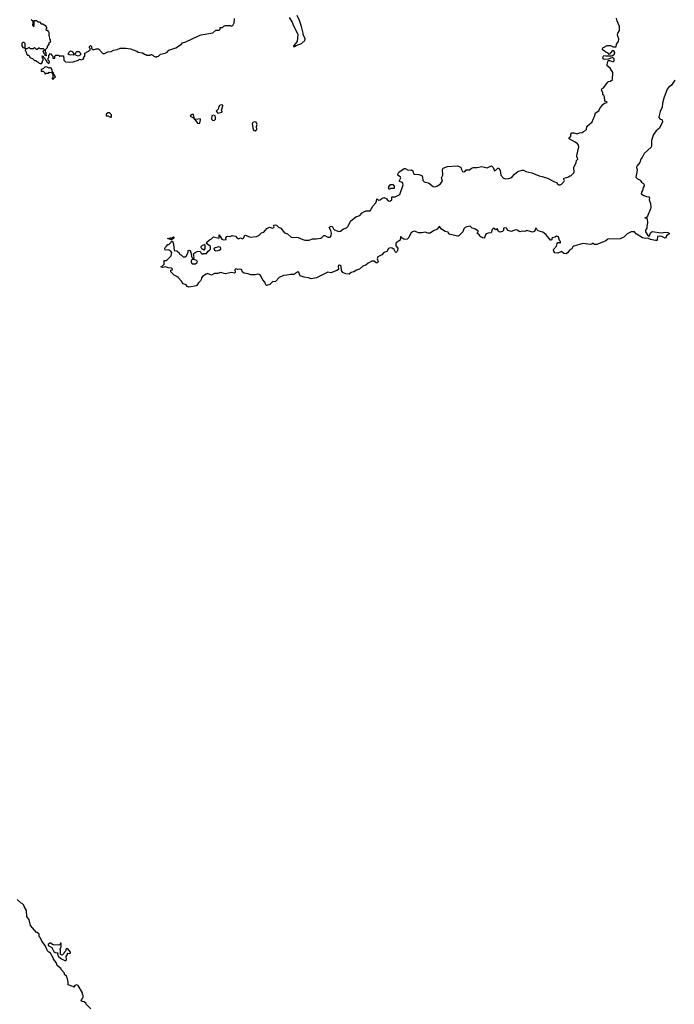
# Model space of a CAD drawing. Extents: x 1966327 to 2147849, y 395140 to 552178.
# Tile 288 of 316: x 2099100 to 2108568, y 430993 to 445231. Entities that reach past the tile are written whole.
import ezdxf

# ---------------------------------------------------------------- set-up
doc = ezdxf.new("R2010")
doc.units = 0

msp = doc.modelspace()

# ---------------------------------------------------------------- linework, layer by layer
at = {"layer": '0CON20XD'}
for points in [[(2099266, 445236), (2099288, 445215), (2099291, 445185), (2099284, 445154), (2099305, 445130), (2099312, 445155), (2099310, 445215), (2099315, 445220), (2099345, 445220), (2099365, 445200), (2099385, 445200), (2099412, 445172), (2099435, 445170), (2099468, 445148), (2099490, 445125), (2099490, 445105), (2099480, 445095), (2099482, 445082), (2099498, 445078), (2099518, 445058), (2099527, 445037), (2099520, 445025), (2099520, 445005), (2099528, 444995), (2099530, 444955), (2099540, 444945), (2099540, 444925), (2099550, 444915), (2099538, 444902), (2099520, 444895), (2099520, 444875), (2099500, 444845), (2099500, 444825), (2099470, 444795), (2099470, 444765), (2099480, 444755), (2099480, 444725), (2099488, 444712), (2099475, 444710), (2099470, 444715), (2099468, 444728), (2099450, 444745), (2099450, 444755), (2099440, 444765), (2099442, 444778), (2099460, 444795), (2099445, 444810), (2099395, 444810), (2099385, 444820), (2099375, 444820), (2099355, 444800), (2099345, 444798), (2099315, 444830), (2099295, 444810), (2099255, 444810), (2099235, 444830), (2099205, 444810), (2099182, 444808), (2099180, 444785), (2099190, 444775), (2099205, 444730), (2099215, 444720), (2099228, 444718), (2099240, 444705), (2099242, 444692), (2099255, 444680), (2099285, 444670), (2099315, 444640), (2099335, 444640), (2099352, 444622), (2099365, 444620), (2099383, 444603), (2099395, 444600), (2099415, 444600), (2099430, 444615), (2099430, 444635), (2099440, 444645), (2099440, 444665), (2099430, 444675), (2099430, 444695), (2099420, 444705), (2099425, 444710), (2099440, 444705), (2099442, 444692), (2099470, 444665), (2099473, 444653), (2099490, 444635), (2099490, 444625), (2099515, 444600), (2099528, 444602), (2099530, 444625), (2099510, 444645), (2099510, 444675), (2099520, 444685), (2099520, 444715), (2099545, 444740), (2099560, 444725), (2099580, 444705), (2099580, 444675), (2099585, 444670), (2099610, 444675), (2099610, 444705), (2099625, 444720), (2099665, 444720), (2099675, 444700), (2099685, 444710), (2099728, 444708), (2099740, 444695), (2099732, 444688), (2099740, 444675), (2099740, 444645), (2099763, 444623), (2099815, 444618), (2099875, 444622), (2099952, 444648), (2099965, 444660), (2099995, 444652), (2100018, 444662), (2100030, 444675), (2100030, 444695), (2100040, 444705), (2100042, 444748), (2100118, 444792), (2100120, 444815), (2100110, 444825), (2100110, 444845), (2100125, 444858), (2100140, 444845), (2100140, 444835), (2100150, 444825), (2100140, 444815), (2100152, 444802), (2100175, 444800), (2100205, 444812), (2100242, 444812), (2100305, 444740), (2100325, 444740), (2100373, 444767), (2100425, 444770), (2100458, 444792), (2100509, 444801), (2100555, 444820), (2100635, 444820), (2100705, 444812), (2100795, 444777), (2100815, 444763), (2100875, 444752), (2100915, 444730), (2100925, 444730), (2100935, 444720), (2100985, 444720), (2100993, 444727), (2101007, 444727), (2101028, 444718), (2101042, 444702), (2101075, 444690), (2101085, 444700), (2101107, 444703), (2101138, 444732), (2101205, 444748), (2101235, 444762), (2101258, 444792), (2101358, 444822), (2101438, 444875), (2101455, 444898), (2101505, 444909), (2101684, 444996), (2101725, 445012), (2101895, 445040), (2101935, 445080), (2101985, 445080), (2102000, 445095), (2102002, 445118), (2102035, 445120), (2102055, 445140), (2102073, 445147), (2102145, 445148), (2102165, 445138), (2102181, 445149), (2102200, 445185), (2102205, 445250)], [(2105775, 442085), (2105750, 442105), (2105748, 442115), (2105718, 442145), (2105720, 442155), (2105732, 442165), (2105730, 442175), (2105685, 442206), (2105645, 442218), (2105616, 442246), (2105565, 442238), (2105543, 442227), (2105524, 442206), (2105507, 442165), (2105445, 442101), (2105435, 442100), (2105326, 442125), (2105309, 442135), (2105295, 442158), (2105255, 442166), (2105203, 442203), (2105175, 442238), (2105165, 442240), (2105138, 442202), (2105084, 442176), (2105035, 442143), (2105005, 442143), (2104965, 442158), (2104915, 442147), (2104868, 442148), (2104825, 442170), (2104805, 442173), (2104779, 442165), (2104755, 442144), (2104728, 442082), (2104704, 442056), (2104677, 442053), (2104655, 442058), (2104632, 442072), (2104615, 442093), (2104608, 442092), (2104601, 442045), (2104545, 442005), (2104540, 441990), (2104541, 441961), (2104570, 441925), (2104566, 441894), (2104557, 441873), (2104545, 441864), (2104535, 441870), (2104515, 441907), (2104485, 441928), (2104465, 441932), (2104436, 441924), (2104410, 441880), (2104366, 441865), (2104339, 441831), (2104279, 441801), (2104269, 441775), (2104284, 441735), (2104275, 441714), (2104255, 441714), (2104225, 441741), (2104195, 441740), (2104141, 441709), (2104108, 441682), (2104065, 441669), (2104015, 441625), (2103969, 441611), (2103935, 441584), (2103894, 441576), (2103865, 441553), (2103815, 441556), (2103776, 441575), (2103752, 441605), (2103748, 441665), (2103725, 441679), (2103713, 441677), (2103708, 441665), (2103711, 441619), (2103688, 441602), (2103598, 441572), (2103555, 441579), (2103395, 441497), (2103315, 441482), (2103275, 441498), (2103213, 441507), (2103156, 441526), (2103135, 441577), (2103125, 441583), (2103064, 441546), (2103015, 441548), (2102965, 441535), (2102915, 441533), (2102855, 441501), (2102800, 441445), (2102755, 441438), (2102716, 441404), (2102668, 441388), (2102658, 441398), (2102647, 441437), (2102615, 441470), (2102582, 441532), (2102565, 441546), (2102545, 441553), (2102505, 441541), (2102445, 441543), (2102405, 441557), (2102345, 441564), (2102325, 441580), (2102307, 441617), (2102285, 441622), (2102255, 441619), (2102225, 441630), (2102211, 441615), (2102216, 441574), (2102206, 441564), (2102165, 441576), (2102075, 441554), (2102005, 441574), (2101965, 441563), (2101918, 441562), (2101875, 441536), (2101815, 441560), (2101795, 441552), (2101750, 441520), (2101732, 441498), (2101728, 441485), (2101716, 441455), (2101684, 441426), (2101656, 441384), (2101545, 441362), (2101524, 441374), (2101507, 441397), (2101465, 441412), (2101442, 441452), (2101392, 441502), (2101375, 441518), (2101335, 441538), (2101288, 441585), (2101285, 441610), (2101310, 441615), (2101310, 441625), (2101295, 441640), (2101247, 441643), (2101215, 441658), (2101165, 441650), (2101140, 441655), (2101158, 441662), (2101190, 441695), (2101192, 441748), (2101225, 441750), (2101292, 441818), (2101300, 441865), (2101279, 441889), (2101253, 441903), (2101205, 441900), (2101200, 441925), (2101203, 441937), (2101222, 441958), (2101242, 441978), (2101255, 441980), (2101290, 442015), (2101295, 442030), (2101308, 442028), (2101327, 441987), (2101332, 441892), (2101375, 441890), (2101408, 441858), (2101412, 441842), (2101442, 441825), (2101465, 441803), (2101495, 441801), (2101510, 441810), (2101538, 441865), (2101538, 441892), (2101545, 441898), (2101560, 441895), (2101575, 441870), (2101587, 441805), (2101598, 441778), (2101615, 441777), (2101624, 441786), (2101612, 441845), (2101637, 441865), (2101665, 441877), (2101705, 441883), (2101716, 441876), (2101724, 441854), (2101740, 441845), (2101745, 441840), (2101765, 441848), (2101801, 441849), (2101824, 441886), (2101845, 441896), (2101860, 441915), (2101859, 441949), (2101800, 441995), (2101808, 442015), (2101843, 442047), (2101875, 442060), (2101905, 442089), (2101986, 442074), (2101985, 442120), (2102026, 442056), (2102045, 442049), (2102085, 442052), (2102082, 442075), (2102095, 442096), (2102105, 442100), (2102146, 442094), (2102175, 442111), (2102219, 442099), (2102245, 442073), (2102265, 442063), (2102294, 442076), (2102325, 442063), (2102334, 442066), (2102355, 442111), (2102365, 442114), (2102435, 442084), (2102525, 442094), (2102565, 442114), (2102595, 442150), (2102629, 442161), (2102675, 442213), (2102715, 442232), (2102755, 442218), (2102776, 442224), (2102780, 442235), (2102772, 442255), (2102778, 442262), (2102795, 442264), (2102815, 442260), (2102843, 442233), (2102875, 442216), (2102929, 442149), (2102974, 442134), (2103026, 442086), (2103127, 442083), (2103195, 442052), (2103225, 442045), (2103286, 442044), (2103335, 442060), (2103390, 442060), (2103455, 442073), (2103469, 442081), (2103498, 442112), (2103515, 442110), (2103555, 442086), (2103592, 442088), (2103607, 442105), (2103612, 442145), (2103601, 442185), (2103580, 442215), (2103578, 442225), (2103584, 442236), (2103605, 442244), (2103626, 442236), (2103640, 442205), (2103653, 442193), (2103715, 442169), (2103741, 442175), (2103785, 442206), (2103825, 442219), (2103849, 442245), (2103885, 442317), (2103961, 442379), (2104018, 442402), (2104055, 442439), (2104085, 442459), (2104106, 442466), (2104168, 442465), (2104207, 442535), (2104249, 442581), (2104261, 442605), (2104265, 442640), (2104295, 442621), (2104315, 442626), (2104336, 442644), (2104365, 442662), (2104400, 442645), (2104431, 442611), (2104455, 442607), (2104482, 442625), (2104482, 442668), (2104532, 442668), (2104597, 442703), (2104647, 442845), (2104638, 442878), (2104593, 442893), (2104592, 442905), (2104612, 442945), (2104606, 442956), (2104570, 442985), (2104570, 442995), (2104585, 443028), (2104663, 443077), (2104675, 443078), (2104717, 443057), (2104765, 443058), (2104785, 443044), (2104798, 443008), (2104809, 442999), (2104875, 442991), (2104915, 442976), (2104927, 442955), (2104933, 442905), (2104945, 442891), (2104965, 442880), (2105015, 442871), (2105081, 442821), (2105105, 442816), (2105135, 442824), (2105181, 442855), (2105214, 442895), (2105203, 442945), (2105219, 442985), (2105216, 443065), (2105226, 443084), (2105285, 443109), (2105425, 443120), (2105480, 443100), (2105484, 443074), (2105505, 443037), (2105525, 443029), (2105548, 443045), (2105558, 443062), (2105605, 443062), (2105636, 443084), (2105665, 443092), (2105715, 443094), (2105785, 443110), (2105862, 443088), (2105925, 443118), (2105947, 443095), (2105965, 443047), (2105988, 443055), (2106015, 443084), (2106032, 443082), (2106048, 443048), (2106058, 442985), (2106095, 442938), (2106125, 442932), (2106175, 442936), (2106205, 442946), (2106225, 442957), (2106257, 442995), (2106306, 443034), (2106365, 443057), (2106385, 443057), (2106420, 443035), (2106505, 443016), (2106615, 442972), (2106655, 442966), (2106735, 442941), (2106835, 442888), (2106870, 442875), (2106875, 442860), (2106897, 442843), (2106915, 442843), (2106935, 442852), (2106968, 442885), (2106978, 442905), (2106968, 442925), (2106972, 442938), (2107028, 442955), (2107055, 442972), (2107070, 442975), (2107117, 443023), (2107114, 443096), (2107150, 443165), (2107152, 443195), (2107170, 443215), (2107168, 443235), (2107158, 443245), (2107158, 443265), (2107187, 443395), (2107182, 443415), (2107166, 443436), (2107135, 443462), (2107055, 443503), (2107043, 443525), (2107070, 443545), (2107073, 443575), (2107085, 443593), (2107115, 443597), (2107165, 443580), (2107195, 443596), (2107235, 443598), (2107254, 443616), (2107290, 443635), (2107298, 443645), (2107302, 443685), (2107380, 443755), (2107393, 443795), (2107415, 443830), (2107427, 443883), (2107475, 443913), (2107489, 443945), (2107533, 444007), (2107558, 444022), (2107598, 444032), (2107594, 444044), (2107563, 444055), (2107558, 444115), (2107546, 444135), (2107532, 444145), (2107532, 444175), (2107517, 444215), (2107525, 444238), (2107543, 444247), (2107605, 444327), (2107615, 444336), (2107645, 444343), (2107674, 444365), (2107678, 444468), (2107639, 444529), (2107598, 444565), (2107596, 444585), (2107610, 444640), (2107635, 444642), (2107685, 444624), (2107696, 444635), (2107699, 444665), (2107685, 444681), (2107668, 444682), (2107643, 444677), (2107615, 444660), (2107555, 444657), (2107538, 444665), (2107533, 444685), (2107547, 444713), (2107575, 444707), (2107665, 444708), (2107704, 444735), (2107709, 444759), (2107695, 444783), (2107675, 444784), (2107625, 444730), (2107610, 444745), (2107575, 444760), (2107555, 444783), (2107530, 444795), (2107528, 444805), (2107534, 444826), (2107595, 444859), (2107645, 444856), (2107685, 444841), (2107725, 444840), (2107733, 444875), (2107761, 444915), (2107766, 444955), (2107749, 444995), (2107747, 445015), (2107751, 445035), (2107774, 445075), (2107775, 445135), (2107734, 445225), (2107732, 445255)], [(2102998, 445265), (2103043, 445195), (2103050, 445165), (2103122, 445015), (2103112, 444915), (2103062, 444855), (2103062, 444842), (2103075, 444842), (2103101, 444859), (2103175, 444887), (2103222, 444928), (2103229, 444955), (2103202, 445015), (2103198, 445038), (2103177, 445135), (2103145, 445220), (2103115, 445290)], [(2099175, 444820), (2099180, 444825), (2099180, 444885), (2099165, 444900), (2099145, 444900), (2099133, 444887), (2099133, 444853), (2099145, 444830), (2099175, 444820)], [(2099875, 444720), (2099815, 444722), (2099800, 444735), (2099810, 444755), (2099835, 444780), (2099870, 444765), (2099870, 444755), (2099880, 444745), (2099875, 444720)], [(2099945, 444702), (2099900, 444725), (2099912, 444758), (2099925, 444770), (2099955, 444770), (2099980, 444745), (2099978, 444722), (2099945, 444702)], [(2099585, 444370), (2099592, 444388), (2099605, 444390), (2099617, 444405), (2099592, 444442), (2099588, 444465), (2099572, 444482), (2099568, 444505), (2099555, 444528), (2099535, 444538), (2099525, 444530), (2099497, 444547), (2099475, 444550), (2099464, 444546), (2099446, 444524), (2099425, 444518), (2099410, 444505), (2099412, 444482), (2099422, 444488), (2099440, 444485), (2099458, 444468), (2099465, 444450), (2099475, 444450), (2099485, 444460), (2099515, 444460), (2099525, 444470), (2099558, 444468), (2099580, 444445), (2099580, 444395), (2099570, 444385), (2099570, 444375), (2099585, 444370)], [(2108576, 444355), (2108525, 444285), (2108485, 444253), (2108463, 444225), (2108415, 444095), (2108395, 444025), (2108391, 443965), (2108365, 443904), (2108342, 443825), (2108344, 443815), (2108359, 443799), (2108391, 443781), (2108397, 443755), (2108355, 443664), (2108304, 443625), (2108265, 443572), (2108240, 443485), (2108239, 443405), (2108233, 443387), (2108134, 443295), (2108104, 443236), (2108083, 443215), (2108070, 443165), (2108025, 443115), (2108023, 443095), (2108032, 443065), (2108025, 443025), (2108013, 442955), (2108035, 442931), (2108072, 442912), (2108092, 442882), (2108124, 442864), (2108134, 442845), (2108132, 442828), (2108115, 442805), (2108108, 442762), (2108091, 442735), (2108087, 442715), (2108128, 442688), (2108165, 442673), (2108201, 442671), (2108211, 442655), (2108202, 442625), (2108221, 442571), (2108228, 442518), (2108225, 442495), (2108181, 442389), (2108162, 442368), (2108140, 442365), (2108165, 442360), (2108175, 442350), (2108182, 442295), (2108170, 442245), (2108172, 442215), (2108152, 442188), (2108150, 442165), (2108185, 442110), (2108195, 442103), (2108207, 442105), (2108225, 442150), (2108245, 442167), (2108378, 442148), (2108445, 442160), (2108476, 442156), (2108492, 442145), (2108492, 442135), (2108457, 442105), (2108444, 442076), (2108435, 442070), (2108385, 442097), (2108351, 442099), (2108324, 442096), (2108322, 442045), (2108314, 442036), (2108295, 442036), (2108225, 442053), (2108185, 442071), (2108145, 442068), (2108107, 442077), (2108018, 442135), (2107993, 442165), (2107945, 442163), (2107887, 442135), (2107836, 442085), (2107785, 442062), (2107605, 442059), (2107575, 442034), (2107445, 441980), (2107415, 441981), (2107395, 442000), (2107377, 441985), (2107355, 441978), (2107247, 441993), (2107115, 441954), (2107101, 441945), (2107085, 441919), (2107055, 441903), (2107025, 441860), (2107005, 441847), (2106968, 441848), (2106935, 441881), (2106885, 441853), (2106841, 441859), (2106824, 441885), (2106822, 441908), (2106866, 441954), (2106873, 441997), (2106885, 442010), (2106905, 442010), (2106915, 442000), (2106920, 442005), (2106920, 442025), (2106908, 442038), (2106895, 442090), (2106865, 442102), (2106844, 442086), (2106802, 442075), (2106790, 442045), (2106775, 442043), (2106712, 442122), (2106686, 442145), (2106665, 442158), (2106600, 442180), (2106584, 442194), (2106575, 442213), (2106565, 442216), (2106544, 442166), (2106515, 442157), (2106435, 442181), (2106405, 442168), (2106365, 442172), (2106335, 442165), (2106297, 442187), (2106265, 442192), (2106215, 442170), (2106160, 442185), (2106142, 442215), (2106115, 442222), (2106099, 442215), (2106097, 442185), (2106086, 442174), (2106055, 442161), (2106035, 442163), (2106018, 442175), (2106010, 442205), (2105985, 442194), (2105955, 442216), (2105932, 442195), (2105919, 442151), (2105875, 442146), (2105847, 442133), (2105838, 442122), (2105823, 442077), (2105815, 442073), (2105775, 442085)], [(2101965, 443878), (2101985, 443882), (2102028, 443895), (2102017, 443925), (2102040, 443985), (2102036, 443996), (2102015, 444000), (2101988, 443992), (2101978, 443975), (2101972, 443935), (2101943, 443907), (2101965, 443878)], [(2100425, 443820), (2100430, 443825), (2100428, 443855), (2100410, 443875), (2100395, 443882), (2100375, 443882), (2100350, 443865), (2100353, 443843), (2100375, 443842), (2100415, 443820), (2100425, 443820)], [(2101625, 443792), (2101630, 443795), (2101615, 443860), (2101595, 443860), (2101571, 443845), (2101567, 443835), (2101612, 443812), (2101625, 443792)], [(2101915, 443774), (2101932, 443795), (2101934, 443815), (2101925, 443842), (2101905, 443850), (2101881, 443839), (2101876, 443795), (2101887, 443777), (2101915, 443774)], [(2101695, 443729), (2101704, 443736), (2101713, 443783), (2101709, 443799), (2101646, 443786), (2101632, 443788), (2101671, 443735), (2101695, 443729)], [(2102505, 443622), (2102529, 443645), (2102525, 443685), (2102537, 443715), (2102518, 443748), (2102495, 443754), (2102474, 443745), (2102463, 443725), (2102477, 443645), (2102488, 443628), (2102505, 443622)], [(2104455, 442780), (2104442, 442782), (2104430, 442795), (2104440, 442805), (2104440, 442815), (2104465, 442850), (2104495, 442850), (2104518, 442825), (2104518, 442792), (2104465, 442790), (2104455, 442780)], [(2101295, 442050), (2101240, 442065), (2101275, 442078), (2101302, 442078), (2101325, 442090), (2101330, 442085), (2101328, 442072), (2101295, 442050)], [(2101765, 441900), (2101735, 441918), (2101727, 441935), (2101727, 441953), (2101745, 441972), (2101775, 441980), (2101780, 441975), (2101780, 441945), (2101777, 441923), (2101765, 441900)], [(2101935, 441887), (2101965, 441894), (2101985, 441899), (2102010, 441915), (2102005, 441942), (2101974, 441946), (2101914, 441926), (2101910, 441915), (2101923, 441893), (2101935, 441887)], [(2101625, 441699), (2101645, 441703), (2101664, 441716), (2101670, 441735), (2101659, 441749), (2101625, 441761), (2101595, 441760), (2101582, 441748), (2101581, 441721), (2101595, 441702), (2101625, 441699)], [(2100130, 430925), (2100060, 430995), (2100060, 431005), (2100035, 431030), (2100003, 431033), (2099990, 431045), (2099992, 431058), (2100010, 431075), (2100016, 431094), (2100018, 431125), (2100010, 431135), (2100007, 431157), (2099946, 431266), (2099920, 431275), (2099900, 431265), (2099885, 431240), (2099875, 431250), (2099853, 431253), (2099800, 431275), (2099802, 431315), (2099792, 431362), (2099775, 431400), (2099750, 431425), (2099750, 431445), (2099700, 431495), (2099700, 431505), (2099644, 431554), (2099630, 431595), (2099590, 431645), (2099590, 431655), (2099545, 431730), (2099520, 431745), (2099502, 431765), (2099470, 431845), (2099420, 431905), (2099398, 431958), (2099380, 431975), (2099380, 432005), (2099355, 432030), (2099342, 432032), (2099255, 432130), (2099238, 432215), (2099203, 432263), (2099197, 432347), (2099170, 432395), (2099170, 432405), (2099160, 432415), (2099160, 432425), (2099135, 432450), (2099120, 432455), (2099065, 432510)], [(2099765, 431623), (2099777, 431635), (2099772, 431685), (2099790, 431715), (2099790, 431725), (2099795, 431730), (2099825, 431727), (2099836, 431734), (2099834, 431745), (2099795, 431794), (2099772, 431795), (2099765, 431760), (2099745, 431740), (2099740, 431725), (2099715, 431702), (2099692, 431715), (2099690, 431775), (2099682, 431785), (2099702, 431818), (2099700, 431875), (2099690, 431875), (2099688, 431862), (2099677, 431853), (2099655, 431850), (2099585, 431853), (2099545, 431878), (2099534, 431876), (2099514, 431856), (2099513, 431843), (2099563, 431813), (2099596, 431756), (2099615, 431742), (2099650, 431735), (2099648, 431715), (2099662, 431682), (2099705, 431650), (2099765, 431623)]]:
    msp.add_lwpolyline(points, dxfattribs=at)

doc.saveas('drawing.dxf')
